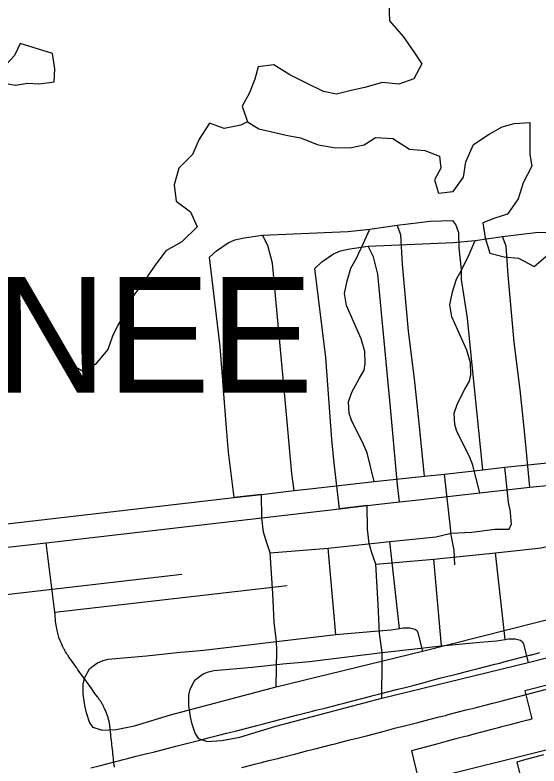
# Model space of a CAD drawing. Extents: x -38.2 to 41.9, y -4 to 24.9.
# Drawn here: x 3.452 to 3.882, y 18.122 to 18.738 of the extents above; entities that cross this region are included whole.
import ezdxf

# ---------------------------------------------------------------- set-up
doc = ezdxf.new("R2010")
doc.units = 0
for name, color, linetype in [('GM_X_Corporation', 7, 'Continuous'), ('GM_X_Corporation_Text', 7, 'Continuous'), ('GM_X_County_Road', 7, 'Continuous'), ('GM_X_Hydro_Text', 7, 'Continuous'), ('GM_X_Major_River', 7, 'Continuous'), ('GM_X_Minor_Lake', 7, 'Continuous'), ('GM_X_Minor_River', 7, 'Continuous'), ('GM_X_State_Location', 7, 'Continuous'), ('GM_X_Township_Road', 7, 'Continuous'), ('GM_X_Township_Road_Text', 7, 'Continuous')]:
    doc.layers.add(name, color=color, linetype=linetype)

msp = doc.modelspace()

# ---------------------------------------------------------------- linework, layer by layer
at = {"layer": 'GM_X_Corporation'}
for points in [[(3.51456, 18.12052), (3.52155, 18.12231), (3.53724, 18.12632), (3.54017, 18.12707), (3.54453, 18.12818), (3.55187, 18.13006), (3.55938, 18.13194), (3.5622, 18.13265), (3.56678, 18.1338), (3.57405, 18.13568), (3.58127, 18.13755), (3.58421, 18.13831), (3.58852, 18.13943), (3.59619, 18.14136), (3.60608, 18.14388), (3.61089, 18.14511), (3.61829, 18.14702), (3.62566, 18.14891), (3.62831, 18.14958), (3.6329, 18.15076), (3.64029, 18.15264), (3.64755, 18.1545), (3.65075, 18.15531), (3.65503, 18.15641), (3.66964, 18.16025), (3.67347, 18.16126), (3.67695, 18.16218), (3.68424, 18.16403), (3.69182, 18.16595), (3.69619, 18.16706), (3.69902, 18.16778), (3.70628, 18.16963), (3.71369, 18.1715), (3.71877, 18.17282), (3.72101, 18.1734), (3.72837, 18.17531), (3.73575, 18.17723), (3.743, 18.17911), (3.74593, 18.17987), (3.75029, 18.181), (3.75763, 18.18285), (3.76513, 18.18475), (3.77235, 18.18658), (3.77759, 18.18796), (3.77962, 18.18849), (3.78708, 18.19037), (3.79427, 18.19234), (3.80166, 18.19428), (3.81626, 18.19791), (3.8237, 18.19977), (3.8256, 18.20026), (3.83106, 18.20167), (3.8383, 18.20356), (3.84571, 18.20548), (3.84979, 18.20654), (3.8531, 18.20739), (3.86048, 18.20931), (3.86782, 18.21123), (3.87518, 18.21311), (3.876, 18.21332), (3.88269, 18.21502)], [(3.93696, 18.20066), (3.87348, 18.18449), (3.87025, 18.18366), (3.87052, 18.18257), (3.87603, 18.16065), (3.8757, 18.16057), (3.87267, 18.15977), (3.86516, 18.15779), (3.85791, 18.15588), (3.85048, 18.15392), (3.84975, 18.15372), (3.84325, 18.15201), (3.83598, 18.15009), (3.8286, 18.14814), (3.82303, 18.14667), (3.82128, 18.14621), (3.81387, 18.14426), (3.8066, 18.14234), (3.79909, 18.14036), (3.79195, 18.13848), (3.78461, 18.13654), (3.77731, 18.13455), (3.78264, 18.11293)]]:
    msp.add_lwpolyline(points, dxfattribs=at)
at = {"layer": 'GM_X_County_Road'}
msp.add_line((3.63197, 18.3422), (3.65455, 18.34476), dxfattribs=at)
for points in [[(3.65455, 18.34476), (3.68123, 18.34788), (3.69419, 18.34926), (3.74689, 18.35539), (3.78804, 18.35978), (3.80454, 18.36147), (3.83575, 18.36504), (3.85402, 18.36701), (3.91289, 18.37313)], [(2.97482, 18.30431), (3.01578, 18.2766), (3.02202, 18.27425), (3.03217, 18.27425), (3.06611, 18.27894), (3.19955, 18.2926), (3.39145, 18.31426), (3.63197, 18.3422)]]:
    msp.add_lwpolyline(points, dxfattribs=at)
at = {"layer": 'GM_X_Hydro_Text'}
for points in [[(3.63835, 18.12087), (3.64585, 18.12275), (3.64868, 18.12346), (3.65326, 18.12461), (3.66053, 18.12649), (3.66775, 18.12836), (3.67069, 18.12912), (3.67499, 18.13024), (3.68266, 18.13217), (3.69256, 18.13469), (3.69736, 18.13592), (3.70477, 18.13783), (3.71213, 18.13972), (3.71479, 18.14039), (3.71938, 18.14157), (3.72676, 18.14345), (3.73403, 18.14531), (3.73723, 18.14612), (3.74151, 18.14722), (3.75612, 18.15106), (3.75995, 18.15207), (3.76343, 18.15299), (3.77072, 18.15484), (3.7783, 18.15676), (3.78266, 18.15787), (3.78549, 18.15859), (3.79276, 18.16044), (3.80017, 18.16231), (3.80524, 18.16363), (3.80748, 18.16421), (3.81485, 18.16612), (3.82223, 18.16804), (3.82948, 18.16992), (3.83241, 18.17068), (3.83677, 18.17181), (3.84411, 18.17366), (3.85161, 18.17556), (3.85883, 18.17739), (3.86407, 18.17877), (3.8661, 18.1793), (3.87355, 18.18118), (3.88075, 18.18315), (3.88813, 18.18509)], [(3.88557, 18.13117), (3.87842, 18.12929), (3.87109, 18.12735), (3.86379, 18.12536), (3.86912, 18.10374)]]:
    msp.add_lwpolyline(points, dxfattribs=at)
at = {"layer": 'GM_X_Major_River'}
for points in [[(3.75897, 18.74673), (3.75932, 18.73307), (3.77067, 18.72014), (3.77936, 18.70759), (3.78579, 18.69771), (3.7793, 18.68558), (3.76714, 18.68107), (3.75348, 18.68262), (3.73904, 18.67849), (3.72802, 18.67587), (3.71586, 18.67287), (3.70524, 18.67517), (3.69197, 18.68166), (3.67757, 18.68891), (3.66468, 18.69692), (3.65177, 18.69544), (3.64908, 18.6852), (3.64449, 18.67345), (3.63877, 18.66322), (3.64291, 18.6503)], [(3.64291, 18.6503), (3.65239, 18.64458), (3.66187, 18.64228), (3.67477, 18.63921), (3.68653, 18.63728), (3.70094, 18.63154), (3.71536, 18.62885), (3.72827, 18.62919), (3.73853, 18.63144), (3.74803, 18.63748), (3.76208, 18.63668), (3.77572, 18.62791), (3.78825, 18.62674), (3.80038, 18.62215), (3.80149, 18.61228), (3.79615, 18.60281), (3.79954, 18.59179), (3.81169, 18.59328), (3.82007, 18.60501), (3.82201, 18.61753), (3.82812, 18.63156), (3.84105, 18.64025), (3.8517, 18.64629), (3.86158, 18.64892), (3.87449, 18.64964), (3.87442, 18.62346), (3.87591, 18.61396), (3.86904, 18.60032), (3.86482, 18.58705), (3.85605, 18.57455), (3.84579, 18.57116), (3.83591, 18.5674), (3.83778, 18.55525), (3.84154, 18.54271), (3.8533, 18.53964), (3.86507, 18.53847), (3.87795, 18.5316), (3.88937, 18.54144)]]:
    msp.add_lwpolyline(points, dxfattribs=at)
at = {"layer": 'GM_X_Minor_Lake'}
for points in [[(3.45669, 18.71459), (3.45211, 18.70473), (3.44182, 18.69376), (3.43724, 18.68315), (3.45279, 18.68045), (3.46267, 18.68194), (3.47216, 18.68153), (3.4807, 18.68254)], [(3.4807, 18.68254), (3.48469, 18.68301), (3.4851, 18.69364), (3.48324, 18.70616), (3.45669, 18.71459)]]:
    msp.add_lwpolyline(points, dxfattribs=at)
at = {"layer": 'GM_X_Minor_River'}
msp.add_lwpolyline([(3.64291, 18.6503), (3.63759, 18.64766), (3.62391, 18.64467), (3.61178, 18.64926), (3.60339, 18.636), (3.59804, 18.62349), (3.58661, 18.61214), (3.58278, 18.59849), (3.58464, 18.5852), (3.59639, 18.57644), (3.60167, 18.56428), (3.5891, 18.55179), (3.57617, 18.54462), (3.56665, 18.53174), (3.55788, 18.51886), (3.54911, 18.50712), (3.54529, 18.49726), (3.5369, 18.484), (3.53232, 18.47453), (3.52849, 18.46353), (3.51821, 18.45141), (3.5087, 18.44537), (3.49885, 18.45109), (3.49546, 18.46097), (3.48295, 18.47011), (3.47388, 18.48267), (3.47276, 18.49216), (3.46862, 18.50469), (3.45537, 18.5165), (3.4398, 18.51502)], dxfattribs=at)
at = {"layer": 'GM_X_State_Location'}
for p, q in [((3.74103, 18.33557), (3.71845, 18.33301)), ((3.48515, 18.24815), (3.47793, 18.30507)), ((3.85414, 18.22568), (3.84619, 18.29689)), ((3.80195, 18.22065), (3.79567, 18.29163)), ((3.48515, 18.24815), (3.67561, 18.27015))]:
    msp.add_line(p, q, dxfattribs=at)
for points in [[(3.6982, 18.53), (3.70395, 18.5354), (3.71358, 18.542), (3.71916, 18.54436), (3.72676, 18.54605), (3.74179, 18.54825), (3.81175, 18.55124), (3.82963, 18.55302), (3.85203, 18.55629), (3.87915, 18.55951), (3.89767, 18.56016)], [(3.83337, 18.3462), (3.82749, 18.36957), (3.82458, 18.37648), (3.81464, 18.39642), (3.8129, 18.40202), (3.81232, 18.41148), (3.81503, 18.41939), (3.8212, 18.43097), (3.82506, 18.43753), (3.82602, 18.44294), (3.82564, 18.45278), (3.82276, 18.46309), (3.8105, 18.49037), (3.80894, 18.50022), (3.81112, 18.51077), (3.81426, 18.52114), (3.81844, 18.52864), (3.82458, 18.54149), (3.82963, 18.55302)], [(3.87452, 18.35059), (3.87021, 18.39391), (3.86635, 18.43039), (3.86152, 18.46958), (3.85655, 18.52441), (3.85504, 18.54832), (3.85203, 18.55629)], [(3.7677, 18.33869), (3.76588, 18.35276), (3.76019, 18.41615), (3.74991, 18.52526), (3.74619, 18.53963), (3.74179, 18.54825)], [(3.71845, 18.33301), (3.71394, 18.37036), (3.71214, 18.38993), (3.70707, 18.45691), (3.6982, 18.53)], [(3.75301, 18.17769), (3.75346, 18.20797), (3.75331, 18.21502), (3.75125, 18.23075), (3.75022, 18.25441), (3.74816, 18.28763), (3.74465, 18.29764), (3.74265, 18.30465), (3.74136, 18.31631), (3.74103, 18.33557)], [(3.74816, 18.28763), (3.79567, 18.29163), (3.84619, 18.29689), (3.8837, 18.30089), (3.89525, 18.30366)], [(3.53393, 18.12116), (3.53373, 18.12296), (3.53353, 18.12477), (3.53332, 18.12658), (3.53312, 18.12839), (3.53291, 18.13019), (3.53271, 18.132), (3.53251, 18.13381), (3.5323, 18.13561), (3.5321, 18.13742), (3.53189, 18.13922), (3.53169, 18.14103), (3.53148, 18.14284), (3.53128, 18.14465), (3.53108, 18.14645), (3.53087, 18.14826), (3.53067, 18.15007), (3.53046, 18.15188), (3.53041, 18.15265), (3.53035, 18.15343), (3.53027, 18.15421), (3.53017, 18.15498), (3.53006, 18.15575), (3.52994, 18.15652), (3.52981, 18.15729), (3.52966, 18.15806), (3.5295, 18.15882), (3.52932, 18.15958), (3.52914, 18.16034), (3.52894, 18.1611), (3.52872, 18.16184), (3.5285, 18.16259), (3.52825, 18.16333), (3.528, 18.16407), (3.52774, 18.16481), (3.52746, 18.16553), (3.52717, 18.16626), (3.52686, 18.16698), (3.52654, 18.16769), (3.52622, 18.1684), (3.52588, 18.1691), (3.5256, 18.16975), (3.52531, 18.17038), (3.525, 18.17101), (3.52469, 18.17164), (3.52436, 18.17226), (3.52403, 18.17288), (3.52369, 18.17349), (3.52333, 18.17409), (3.52296, 18.17469), (3.52259, 18.17528), (3.52221, 18.17587), (3.52181, 18.17644), (3.52141, 18.17702), (3.52099, 18.17758), (3.52057, 18.17814), (3.52013, 18.17869), (3.51906, 18.18018), (3.51799, 18.18167), (3.51692, 18.18316), (3.51585, 18.18465), (3.51478, 18.18614), (3.51371, 18.18762), (3.51264, 18.18911), (3.51157, 18.1906), (3.5105, 18.19209), (3.50943, 18.19358), (3.50836, 18.19507), (3.50729, 18.19655), (3.50622, 18.19804), (3.50514, 18.19953), (3.50408, 18.20102), (3.50301, 18.20251), (3.50194, 18.204), (3.50086, 18.20549), (3.49979, 18.20697), (3.49873, 18.20846), (3.49766, 18.20995), (3.49658, 18.21144), (3.49627, 18.21209), (3.49594, 18.21262), (3.49549, 18.21319), (3.49497, 18.21369), (3.4947, 18.21435), (3.49437, 18.21498), (3.49396, 18.21557), (3.4936, 18.21616), (3.49332, 18.21684), (3.49298, 18.2175), (3.49258, 18.21812), (3.49226, 18.21868), (3.49197, 18.21926), (3.49166, 18.21982), (3.49149, 18.22046), (3.49109, 18.22127), (3.49082, 18.2219), (3.49054, 18.22251), (3.49022, 18.22312), (3.48989, 18.22372), (3.48964, 18.22429), (3.48938, 18.22512), (3.48908, 18.22594), (3.48875, 18.22674), (3.48701, 18.23329), (3.48676, 18.23472), (3.4865, 18.23613), (3.48621, 18.23754), (3.48591, 18.23895), (3.48576, 18.24079), (3.48561, 18.24263), (3.48546, 18.24447), (3.48531, 18.24631), (3.48515, 18.24815)], [(3.60978, 18.14218), (3.62196, 18.14295), (3.63675, 18.14573), (3.66634, 18.15483), (3.75301, 18.17769), (3.87296, 18.20703), (3.98966, 18.23666), (4.01554, 18.24278)], [(3.59991, 18.19244), (3.60269, 18.19476), (3.60654, 18.19753), (3.61116, 18.19939), (3.61533, 18.20047), (3.64677, 18.20324), (3.67191, 18.20591), (3.6938, 18.20782), (3.75331, 18.21502), (3.80195, 18.22065), (3.83354, 18.22356), (3.84714, 18.22466), (3.85414, 18.22568), (3.85704, 18.22623), (3.86241, 18.22623), (3.86677, 18.22523), (3.86845, 18.22378), (3.86912, 18.2221), (3.87296, 18.20703)], [(3.60978, 18.14218), (3.603, 18.14434), (3.60006, 18.14897), (3.5976, 18.15637), (3.59621, 18.16254), (3.59483, 18.17178), (3.59483, 18.18011), (3.5959, 18.18504), (3.59991, 18.19244)]]:
    msp.add_lwpolyline(points, dxfattribs=at)
at = {"layer": 'GM_X_Township_Road'}
for p, q in [((3.80953, 18.31494), (3.80454, 18.36147)), ((3.65455, 18.34476), (3.63197, 18.3422)), ((3.76767, 18.23486), (3.75971, 18.30608)), ((3.71548, 18.22984), (3.70919, 18.30082)), ((3.39868, 18.25734), (3.58913, 18.27934)), ((3.78487, 18.10967), (3.95385, 18.15177))]:
    msp.add_line(p, q, dxfattribs=at)
for points in [[(3.61173, 18.53919), (3.61747, 18.54459), (3.6271, 18.55119), (3.63268, 18.55355), (3.64028, 18.55524), (3.65532, 18.55744), (3.72527, 18.56043), (3.74315, 18.56221), (3.76555, 18.56548), (3.79268, 18.5687), (3.81119, 18.56935)], [(3.78804, 18.35978), (3.78373, 18.4031), (3.77988, 18.43958), (3.77505, 18.47876), (3.77007, 18.5336), (3.76857, 18.5575), (3.76555, 18.56548)], [(3.83575, 18.36504), (3.82569, 18.46448), (3.82338, 18.48919), (3.81851, 18.5209), (3.81851, 18.52929), (3.81657, 18.54695), (3.81614, 18.55923), (3.81378, 18.56612), (3.81119, 18.56935)], [(3.74689, 18.35539), (3.74101, 18.37876), (3.7381, 18.38567), (3.72816, 18.40561), (3.72642, 18.41121), (3.72585, 18.42067), (3.72855, 18.42858), (3.73472, 18.44016), (3.73858, 18.44672), (3.73954, 18.45213), (3.73916, 18.46197), (3.73628, 18.47228), (3.72402, 18.49956), (3.72246, 18.5094), (3.72464, 18.51996), (3.72779, 18.53033), (3.73196, 18.53783), (3.7381, 18.55068), (3.74315, 18.56221)], [(3.68123, 18.34788), (3.6794, 18.36195), (3.67371, 18.42534), (3.66343, 18.53445), (3.65971, 18.54882), (3.65532, 18.55744)], [(3.63197, 18.3422), (3.62746, 18.37954), (3.62566, 18.39912), (3.62059, 18.4661), (3.61173, 18.53919)], [(3.85888, 18.32618), (3.85855, 18.33052), (3.85701, 18.33837), (3.85402, 18.36701)], [(3.66654, 18.18688), (3.66698, 18.21716), (3.66683, 18.22421), (3.66477, 18.23994), (3.66375, 18.2636), (3.66168, 18.29682), (3.65817, 18.30683), (3.65617, 18.31383), (3.65489, 18.3255), (3.65455, 18.34476)], [(3.85734, 18.31636), (3.85929, 18.32076), (3.85888, 18.32618)], [(3.66168, 18.29682), (3.70919, 18.30082), (3.75971, 18.30608), (3.79722, 18.31008), (3.80877, 18.31285)], [(3.80877, 18.31285), (3.80973, 18.31308), (3.82689, 18.31386), (3.84579, 18.31626), (3.85734, 18.31636)], [(3.81298, 18.28707), (3.81248, 18.29907), (3.80973, 18.31308), (3.80953, 18.31494)], [(3.5233, 18.15137), (3.53548, 18.15214), (3.55027, 18.15492), (3.57986, 18.16402), (3.66654, 18.18688), (3.78649, 18.21622), (3.90318, 18.24585), (3.92906, 18.25196)], [(3.51343, 18.20163), (3.51621, 18.20395), (3.52006, 18.20672), (3.52468, 18.20857), (3.52885, 18.20966), (3.56029, 18.21243), (3.58544, 18.2151), (3.60733, 18.21701), (3.66683, 18.22421), (3.71548, 18.22984), (3.74706, 18.23275), (3.76066, 18.23385), (3.76767, 18.23486), (3.77057, 18.23542), (3.77594, 18.23542), (3.78029, 18.23442), (3.78197, 18.23297), (3.78264, 18.23129), (3.78649, 18.21622)], [(3.5233, 18.15137), (3.51652, 18.15353), (3.51359, 18.15816), (3.51112, 18.16556), (3.50973, 18.17173), (3.50835, 18.18097), (3.50835, 18.1893), (3.50942, 18.19423), (3.51343, 18.20163)]]:
    msp.add_lwpolyline(points, dxfattribs=at)
at = {"layer": 'GM_X_Township_Road_Text'}
msp.add_line((3.71845, 18.33301), (3.74103, 18.33557), dxfattribs=at)
for points in [[(3.74103, 18.33557), (3.7677, 18.33869), (3.78067, 18.34007), (3.83337, 18.3462), (3.87452, 18.35059), (3.89101, 18.35228), (3.92223, 18.35585), (3.9405, 18.35782), (3.99936, 18.36394)], [(3.06129, 18.29512), (3.10226, 18.26741), (3.1085, 18.26506), (3.11865, 18.26506), (3.15259, 18.26975), (3.28602, 18.28341), (3.47793, 18.30507), (3.71845, 18.33301)]]:
    msp.add_lwpolyline(points, dxfattribs=at)

# ---------------------------------------------------------------- texts
at = {"layer": 'GM_X_Corporation_Text'}
msp.add_text('SHAWNEE', height=0.094697, rotation=0.00001, dxfattribs=at).set_placement((3.05657, 18.4283))

doc.saveas('drawing.dxf')
